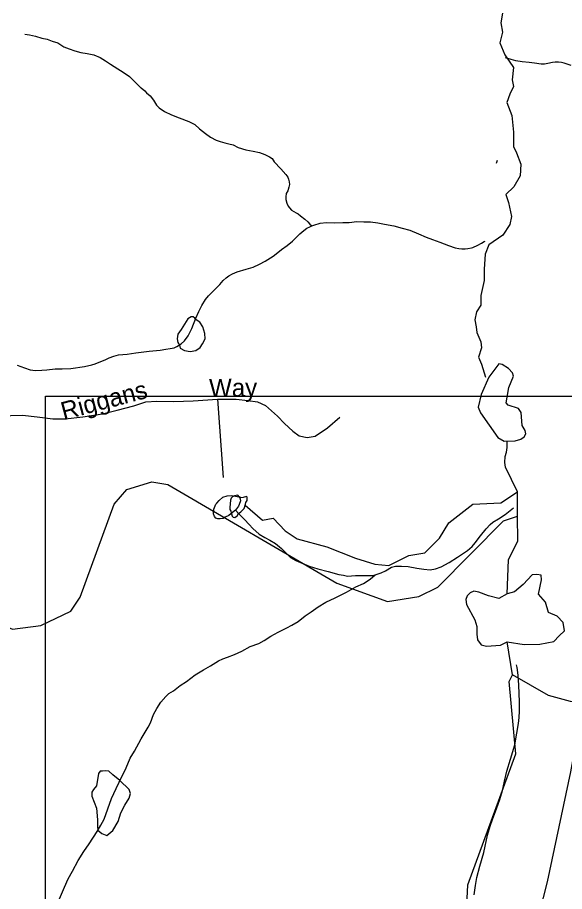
# Model space of a CAD drawing. Extents: x 2126262 to 2293712, y 749403 to 919119.
# Drawn here: x 2153932 to 2156825, y 861012 to 865632 of the extents above; entities that cross this region are included whole.
import ezdxf

# ---------------------------------------------------------------- set-up
doc = ezdxf.new("R2010")
doc.units = 0
for name, color, linetype in [('Exist Hydrographic Creek Single Shore', 7, 'Continuous'), ('Exist Hydrographic Misc Water Feature', 7, 'Continuous'), ('Exist Hydrographic Pond Under 1500 Sq Ft', 7, 'Continuous'), ('Exist Road Non-System Type 51', 7, 'Continuous'), ('Exist Road Non-System Type 51 Label', 7, 'Continuous'), ('Exist Utilities Electrical Transmission Line', 7, 'Continuous'), ('Map Preparation Inset Cut Line', 7, 'Continuous')]:
    doc.layers.add(name, color=color, linetype=linetype)

msp = doc.modelspace()

# ---------------------------------------------------------------- linework, layer by layer
at = {"layer": 'Exist Hydrographic Creek Single Shore'}
for points in [[(2156496.6, 865655), (2156488.2, 865604.3), (2156496.6, 865553.7), (2156483.9, 865498.8), (2156509.3, 865435.4), (2156555.7, 865367.8), (2156548.3, 865302.3), (2156554.6, 865266.4), (2156535.7, 865226.3), (2156520.9, 865182), (2156546.2, 865114.4), (2156554.6, 865025.7), (2156554.6, 864949.6), (2156571.5, 864915.9), (2156594.7, 864856.7), (2156590.5, 864795.5), (2156556.8, 864736.3), (2156514.5, 864696.2), (2156529.3, 864654), (2156544.1, 864580.1), (2156535.7, 864537.8), (2156499.8, 864480.8), (2156424.9, 864430.1), (2156405.9, 864381.5), (2156399.5, 864301.3), (2156399.5, 864242.1), (2156382.6, 864161.9), (2156382.6, 864111.2), (2156359.4, 864075.3), (2156351, 864033.1), (2156357.3, 863997.2), (2156361.5, 863967.6), (2156382.6, 863916.9), (2156386.9, 863885.2), (2156371, 863836.6), (2156385.8, 863798.6), (2156406.9, 863731.1)], [(2156465.4, 864861.9), (2156471, 864878.4)], [(2156513.9, 863254.3), (2156510, 863279.1), (2156510.8, 863311.4), (2156518, 863334.8), (2156521.5, 863358.3), (2156522.5, 863392.4)], [(2156577.5, 862996.1), (2156577.5, 863124.1), (2156513.9, 863254.3)], [(2156521.9, 862585.3), (2156528.5, 862764.2), (2156578.4, 862864.9), (2156577.5, 862996.1)], [(2156549.5, 862156.8), (2156522, 862332.4)], [(2156233.7, 859853.6), (2156277.3, 860056.3), (2156266.5, 860453.4), (2156291.5, 860587.4), (2156313.4, 861046.3), (2156568.5, 861739.7), (2156532.4, 862121), (2156549.5, 862156.8)]]:
    msp.add_lwpolyline(points, dxfattribs=at)
at = {"layer": 'Exist Hydrographic Misc Water Feature'}
for points in [[(2153971.7, 865544.4), (2153995.7, 865540.5), (2154027.6, 865532.7), (2154061.9, 865522.9), (2154089.8, 865517.1), (2154115.8, 865507.2), (2154145.7, 865497.4), (2154178.1, 865477.6), (2154206, 865465.8), (2154236, 865455.9), (2154268, 865446.1), (2154300.2, 865442.3), (2154336, 865434.5), (2154370.3, 865420.7), (2154398.4, 865402.8), (2154424.2, 865385), (2154462.6, 865361.2), (2154490.6, 865343.4), (2154524.9, 865319.6), (2154550.7, 865293.8), (2154577, 865267.9), (2154583.1, 865262), (2154587, 865260), (2154605.1, 865244.1), (2154615.3, 865234.2), (2154633.4, 865218.2), (2154651.6, 865194.3), (2154667.6, 865168.5), (2154681.6, 865154.5), (2154709.8, 865134.7), (2154747.8, 865116.9), (2154788, 865101.2), (2154838, 865081.4), (2154870, 865065.6), (2154894.4, 865043.8), (2154926.4, 865018), (2154952.6, 865000.1), (2154982.6, 864984.3), (2155004.5, 864976.4), (2155028.5, 864968.5), (2155050.6, 864964.6), (2155072.6, 864958.8), (2155098.8, 864945), (2155140.9, 864933.2), (2155178.8, 864925.4), (2155212.8, 864917.6), (2155240.7, 864907.7), (2155265.1, 864895.9), (2155279.1, 864886), (2155289.1, 864868.1)], [(2156859.8, 865378.8), (2156823.7, 865390.6), (2156809.8, 865394.5), (2156793.8, 865396.5), (2156775.7, 865396.4), (2156761.8, 865394.3), (2156737.8, 865388.2), (2156719.8, 865386), (2156701.7, 865386), (2156665.8, 865389.7), (2156637.7, 865393.6), (2156601.9, 865397.4), (2156567.8, 865403.1), (2156543.8, 865409.1), (2156513.9, 865418.8)], [(2155289.1, 864868.1), (2155325, 864832.3), (2155351.3, 864802.5), (2155361.3, 864788.7), (2155365.4, 864776.7), (2155369.5, 864762.9), (2155371.6, 864748.9), (2155367.7, 864734.9), (2155361.9, 864715), (2155353.7, 864701), (2155352.1, 864683.1), (2155352.1, 864669.1), (2155356, 864651.1), (2155364.4, 864635.2), (2155370.3, 864625.2), (2155382.2, 864613.3), (2155406.4, 864599.4), (2155416.7, 864593.5), (2155428.6, 864583.6), (2155452.5, 864565.7), (2155468.5, 864551.8), (2155478.8, 864539.9), (2155488.8, 864529.9)], [(2155446.8, 864505.6), (2155462.8, 864517.8), (2155478.8, 864525.8), (2155488.8, 864529.9)], [(2155488.8, 864529.9), (2155498.9, 864533.9), (2155532.7, 864544.2), (2155566.6, 864548.4), (2155606.5, 864546.6), (2155652.5, 864548.9), (2155686.5, 864549), (2155726.5, 864553.2), (2155764.6, 864551.5), (2155798.5, 864551.7), (2155838.7, 864545.8), (2155872.5, 864540.1), (2155922.5, 864530.3), (2155966.8, 864518.6), (2156006.8, 864506.9), (2156052.7, 864489.1), (2156093.1, 864471.3), (2156127, 864457.5), (2156165.1, 864443.7), (2156211.2, 864426), (2156247.3, 864414.2), (2156267.2, 864410.3), (2156281.4, 864408.4), (2156299.4, 864408.4), (2156313.4, 864410.6), (2156333.2, 864414.7), (2156341.2, 864416.7), (2156367.1, 864428.8), (2156387, 864439), (2156401.1, 864447.1), (2156405, 864449)], [(2153931.3, 863793.3), (2153969.4, 863779.5), (2153999.3, 863769.7), (2154027.2, 863765.9), (2154061.3, 863768.1), (2154087.3, 863770.2), (2154131.4, 863774.4), (2154169.3, 863774.7), (2154215.3, 863777), (2154287.2, 863787.3), (2154325, 863795.5), (2154343, 863801.7), (2154399, 863823.9), (2154417, 863832), (2154442.9, 863842.2), (2154466.9, 863848.3), (2154512.8, 863852.5), (2154558.7, 863858.8), (2154628.9, 863867.3), (2154686.5, 863873.6), (2154716.6, 863877.8), (2154740.6, 863881.9), (2154760.5, 863886), (2154774.6, 863892), (2154798.6, 863906.2), (2154816.3, 863922.3), (2154834.3, 863948.4), (2154854, 863988.5), (2154875.5, 864042.6), (2154891.5, 864078.6), (2154907.3, 864108.8), (2154927, 864140.8), (2154943, 864160.9), (2154954.9, 864173), (2154978.9, 864197.1), (2155002.7, 864221.3), (2155020.5, 864241.3), (2155036.3, 864255.5), (2155050.2, 864265.5), (2155070.3, 864277.6), (2155094.3, 864287.8), (2155142.1, 864302), (2155178, 864312.3), (2155212, 864328.4), (2155241.8, 864344.6), (2155283.8, 864370.8), (2155317.6, 864397), (2155329.5, 864405.1), (2155359.2, 864427.2), (2155387.3, 864449.3), (2155401.1, 864463.4), (2155425.1, 864487.6), (2155446.8, 864505.6)], [(2152921.5, 862743.7), (2153155.4, 862702.7), (2153906.5, 862398.6), (2154056.4, 862418.3), (2154214.5, 862493.8), (2154263.5, 862568.2), (2154444.4, 863060), (2154510.4, 863137.3), (2154643.5, 863177.2), (2154727.4, 863162.4), (2155621.4, 862641.9), (2155888.4, 862544.5), (2156055.5, 862570.6), (2156154.5, 862621), (2156502.5, 862971.4), (2156577.5, 862996.1)], [(2154987.1, 863065.4), (2154999, 863079.5), (2155018.9, 863095.6), (2155040.8, 863103.7), (2155062.7, 863105.8), (2155084.9, 863101.9), (2155102.7, 863098.1), (2155108.9, 863092.1), (2155111.1, 863076.1), (2155105, 863058.1), (2155101.1, 863048.1), (2155085.3, 863028)], [(2155136.2, 863053.6), (2155228.5, 862974.5), (2155285, 862985.1), (2155348.5, 862918), (2155412.1, 862875.6), (2155567.5, 862833.2), (2155719.3, 862773.1), (2155821.7, 862741.3), (2155895.9, 862734.2), (2156001.8, 862787.2), (2156086.6, 862801.4), (2156164.3, 862879.1), (2156213.7, 862960.4), (2156340.8, 863059.3), (2156489.2, 863066.4), (2156577.5, 863123.9)], [(2155085.3, 863028), (2155069.3, 863015.9), (2155049.6, 862999.7), (2155031.6, 862989.7), (2155019.5, 862983.6), (2155003.5, 862981.5), (2154991.6, 862981.5), (2154981.5, 862985.4), (2154973.5, 862993.4), (2154969.2, 863007.3), (2154971.3, 863033.4), (2154981.1, 863059.4), (2154987.1, 863065.4)], [(2155823.1, 862686.2), (2155829, 862688.3), (2155855.1, 862696.4), (2155878.8, 862706.5), (2155910.8, 862726.7), (2155930.7, 862730.8), (2155962.7, 862731), (2155998.8, 862729.3), (2156044.7, 862721.5), (2156080.8, 862715.6), (2156114.9, 862711.8), (2156142.8, 862718), (2156172.9, 862728.1), (2156214.5, 862750.4), (2156260.2, 862778.7), (2156312.3, 862814.9), (2156336.1, 862835.1), (2156352.1, 862855.2), (2156381.8, 862891.3), (2156411.6, 862929.5), (2156431.3, 862951.5), (2156445.4, 862963.6), (2156475.3, 862981.8), (2156511, 863003.9), (2156554.8, 863040.5)], [(2155085.3, 863028), (2155103.3, 863008), (2155115.6, 862996.1), (2155133.5, 862978.3), (2155157.9, 862952.4), (2155177.8, 862930.5), (2155210, 862900.7), (2155240.1, 862882.9), (2155266.2, 862869), (2155296.3, 862851.2), (2155328.3, 862825.4), (2155350.6, 862803.5), (2155376.5, 862777.8), (2155404.8, 862761.9), (2155474.9, 862732.2), (2155520.8, 862716.6), (2155575, 862702.8), (2155631.1, 862687.1), (2155657, 862683.2), (2155677.1, 862679.4), (2155719.1, 862681.7), (2155771, 862681.9), (2155813, 862682.1), (2155823.1, 862686.2)], [(2154155, 860973.2), (2154180.6, 861035.3), (2154200.3, 861079.4), (2154224.1, 861119.6), (2154253.8, 861175.8), (2154283.5, 861223.9), (2154311.2, 861264.1), (2154353.1, 861328.2), (2154372.7, 861362.4), (2154390.6, 861394.5), (2154410.3, 861448.6), (2154430.2, 861502.6), (2154453.5, 861556.8), (2154469.5, 861588.9), (2154507.1, 861665), (2154528.8, 861717.2), (2154550.5, 861753.2), (2154586, 861819.5), (2154608.1, 861853.6), (2154623.7, 861879.6), (2154635.8, 861903.7), (2154651.6, 861947.8), (2154669.2, 861979.9), (2154691, 862012), (2154716.8, 862042.1), (2154732.8, 862058.2), (2154756.8, 862072.4), (2154792.5, 862100.6), (2154826.3, 862122.7), (2154872.2, 862157), (2154916.1, 862183.3), (2154953.9, 862205.5), (2154995.9, 862231.7), (2155017.8, 862241.8), (2155043.5, 862250), (2155079.6, 862264.1), (2155119.5, 862282.4), (2155163.2, 862306.6), (2155209.4, 862322.9), (2155237, 862339.1), (2155273.1, 862361.2), (2155310.9, 862383.4), (2155356.8, 862405.7), (2155382.6, 862419.7), (2155416.7, 862439.9), (2155454.4, 862468.2), (2155486.4, 862490.4), (2155522.1, 862516.6), (2155563.9, 862540.8), (2155611.9, 862565), (2155671.5, 862593.4), (2155721.4, 862621.6), (2155761.4, 862639.9), (2155797, 862662.1), (2155823.1, 862686.2)], [(2156348.2, 860993.5), (2156354.2, 861043.5), (2156361.7, 861085.6), (2156377.5, 861145.6), (2156399.1, 861217.7), (2156418.5, 861309.9), (2156432.3, 861358), (2156446, 861398.1), (2156465.7, 861448.1), (2156483.5, 861498.2), (2156497.3, 861546.3), (2156507.1, 861594.3), (2156520.5, 861648.3), (2156540.3, 861710.5), (2156561.9, 861786.5), (2156573.6, 861848.6), (2156581.4, 861900.7), (2156585, 861930.7), (2156586.9, 861964.6), (2156586.5, 862014.7), (2156584, 862102.6), (2156579.7, 862154.6), (2156575.6, 862196.5), (2156571.5, 862210.5)], [(2160981.4, 859214.2), (2160862.5, 859482.3), (2160670.4, 859696.4), (2160619.5, 859795.8), (2159999.4, 860409), (2159472.5, 860780.8), (2159187.4, 861072.1), (2159019.5, 861344.6), (2158927.4, 861435.1), (2158752.5, 861501.1), (2158435.5, 861448.5), (2158310.4, 861467.5), (2158193.4, 861506), (2158059.5, 861640), (2157975.4, 861789.4), (2157958.4, 861898.1), (2157891.5, 861988), (2156857.4, 862015.9), (2156741.4, 862047.8), (2156549.5, 862156.8)]]:
    msp.add_lwpolyline(points, dxfattribs=at)
at = {"layer": 'Exist Hydrographic Pond Under 1500 Sq Ft'}
for points in [[(2154877.9, 864034.4), (2154870.8, 864043.1), (2154862.2, 864049.1), (2154850.1, 864049.1), (2154833, 864038.2), (2154798.3, 863983.1), (2154780.6, 863957.7), (2154777, 863933.4), (2154780.6, 863913.9), (2154789, 863900.5), (2154792.8, 863883.4), (2154816, 863871.2), (2154846.4, 863866.3), (2154875.6, 863871.2), (2154898.8, 863888.3), (2154911.7, 863906.7), (2154924.4, 863933.4), (2154923.1, 863961.4), (2154912.2, 863996.7), (2154896.3, 864021.1), (2154877.9, 864034.4)], [(2156556, 863735.8), (2156551, 863754.2), (2156528.8, 863776.5), (2156494.8, 863798.4), (2156478.1, 863801.1), (2156425.2, 863731.5), (2156384.1, 863639.5), (2156369.5, 863572.7), (2156380.7, 863542.1), (2156473.5, 863412.5), (2156506, 863391.6), (2156564.4, 863394.4), (2156595.1, 863402.8), (2156611.7, 863415.2), (2156620.1, 863430.6), (2156618, 863448.8), (2156600.7, 863474.4), (2156595.3, 863544.3), (2156581.1, 863564.3), (2156526.4, 863581.9), (2156517.1, 863595), (2156531, 863675.8), (2156556, 863735.8)], [(2155138, 863058.9), (2155140.6, 863068.6), (2155147.2, 863078.3), (2155147.2, 863088), (2155147.7, 863095.5), (2155143.7, 863099.9), (2155126.1, 863094.6), (2155112.8, 863093.3), (2155104.9, 863097.7), (2155096.9, 863106.1), (2155080.2, 863103), (2155070, 863098.6), (2155062.5, 863091.1), (2155059.4, 863080.1), (2155056.3, 863042.5), (2155056.3, 863031.9), (2155061.2, 863023.1), (2155064.3, 863009), (2155066.9, 862996.6), (2155073.5, 862990.4), (2155082.4, 862988.2), (2155094.7, 862997.5), (2155100.9, 863009.8), (2155112.8, 863019.1), (2155130.5, 863036.3), (2155138, 863058.9)], [(2156521.9, 862585.3), (2156477.1, 862560.7), (2156422.4, 862574.8), (2156372.3, 862593.6), (2156345.7, 862599.9), (2156326.9, 862590.5), (2156309.7, 862574.8), (2156303.4, 862554.5), (2156306.6, 862529.4), (2156350.4, 862448), (2156361.3, 862412), (2156361.3, 862372.8), (2156364.5, 862341.5), (2156384.8, 862316.5), (2156413, 862308.6), (2156486.5, 862313.3), (2156522, 862332.4), (2156611.7, 862318), (2156694.6, 862319.6), (2156768.2, 862333.7), (2156796.4, 862363.4), (2156824.5, 862390), (2156818.3, 862433.9), (2156787, 862466.8), (2156740, 862487.1), (2156724.4, 862540.4), (2156686.8, 862584.2), (2156704, 862659.4), (2156700.9, 862684.4), (2156679, 862687.5), (2156654, 862686), (2156607, 862634.3), (2156561.6, 862596.7), (2156521.9, 862585.3)], [(2154474.2, 861598.4), (2154436.5, 861629.1), (2154415.7, 861647.1), (2154397.7, 861649.9), (2154382.4, 861648.5), (2154370, 861647.1), (2154361.6, 861634.7), (2154350.8, 861571.1), (2154333.9, 861550.1), (2154325.6, 861536.2), (2154325.6, 861515.4), (2154350.5, 861453), (2154355.3, 861390.9), (2154355.6, 861356.1), (2154357.1, 861335.3), (2154378.3, 861318.5), (2154404.6, 861307.4), (2154436.5, 861333.7), (2154465.6, 861382.3), (2154479.2, 861428), (2154500.2, 861468.2), (2154522.4, 861505.7), (2154529.3, 861530.6), (2154523.8, 861550.1), (2154474.2, 861598.4)]]:
    msp.add_lwpolyline(points, dxfattribs=at)
at = {"layer": 'Exist Road Non-System Type 51'}
msp.add_line((2154990.4, 863613.6), (2155021, 863199.4), dxfattribs=at)
for points in [[(2153853.4, 863523.7), (2153896.8, 863528.6), (2153959.6, 863530), (2154036.3, 863520.3), (2154119.9, 863510.5), (2154185.5, 863510.5), (2154277.5, 863520.3), (2154382.9, 863536.8), (2154459.6, 863556.4), (2154547.4, 863578.7), (2154611.6, 863601.1), (2154670.2, 863603.8), (2154759.4, 863602.4), (2154862.1, 863605.2), (2154990.4, 863613.6)], [(2154990.4, 863613.6), (2155089.3, 863614), (2155150.7, 863607), (2155200.9, 863600), (2155244.1, 863580.5), (2155306.9, 863524.7), (2155344.6, 863485.6), (2155387.8, 863445.1), (2155421.3, 863420), (2155464.5, 863411.6), (2155506.3, 863418.6), (2155572.6, 863462.9), (2155636.8, 863518.7)]]:
    msp.add_lwpolyline(points, dxfattribs=at)
at = {"layer": 'Exist Utilities Electrical Transmission Line'}
msp.add_lwpolyline([(2155112.1, 854899.3), (2155807.1, 857506.7), (2156382.5, 859683.9), (2156735.6, 861062.7), (2156858.2, 861644.9), (2156941.5, 862096.6), (2157207, 863461.8), (2157373.5, 864350.9), (2157445.9, 864804.1), (2157460.3, 864879.4), (2157517.6, 865181.3), (2157597.4, 865618.3), (2157670.2, 866031.1), (2157676.4, 866059.3), (2157767.6, 866494.2), (2157852.5, 866936.9), (2157960.6, 867468.3), (2158059.3, 867955.5), (2158494.4, 870186.4)], dxfattribs=at)
at = {"layer": 'Map Preparation Inset Cut Line'}
msp.add_lwpolyline([(2170326.3, 852884.6), (2154080.9, 852884.6), (2154080.9, 863630.2), (2170326.3, 863630.2)], close=True, dxfattribs=at)

# ---------------------------------------------------------------- texts
at = {"layer": 'Exist Road Non-System Type 51 Label'}
for s, rotation, p in [('Riggans', 14.9421, (2154176.7, 863502.8)), ('Way', 0.6908, (2154946.4, 863625.8))]:
    msp.add_text(s, height=95, rotation=rotation, dxfattribs=at).set_placement(p)

doc.saveas('drawing.dxf')
